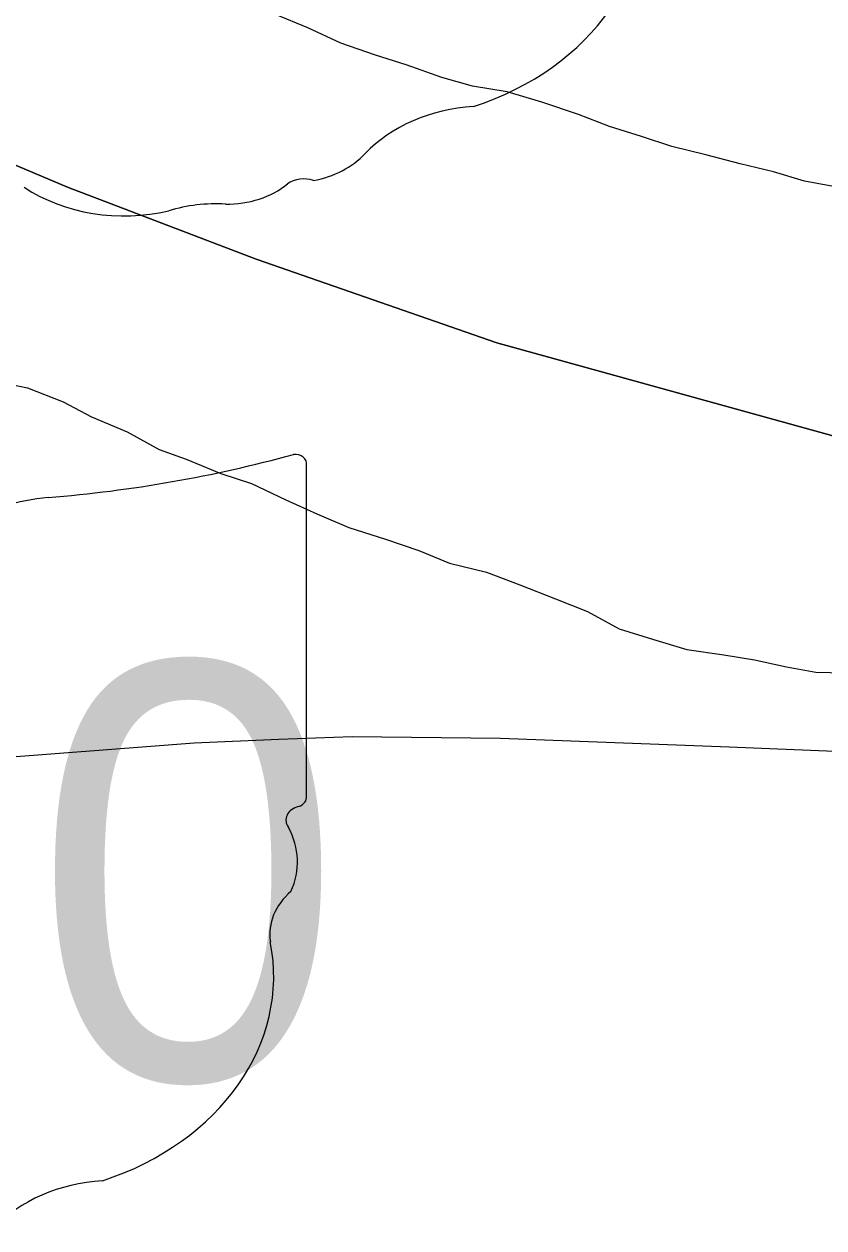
# Model space of a CAD drawing. Extents: x -6.2 to 37.4, y 0.2 to 22.2.
# Drawn here: x 3.7498 to 3.8764, y 17.4622 to 17.6527 of the extents above; entities that cross this region are included whole.
import ezdxf

# ---------------------------------------------------------------- set-up
doc = ezdxf.new("R2010")
doc.units = 0
for name, color, linetype in [('GM_X_Major_River', 7, 'Continuous'), ('GM_X_State_Route', 7, 'Continuous'), ('GM_X_State_Shield', 7, 'Continuous'), ('GM_X_Township', 7, 'Continuous')]:
    doc.layers.add(name, color=color, linetype=linetype)

msp = doc.modelspace()

# ---------------------------------------------------------------- linework, layer by layer
at = {"layer": 'GM_X_Major_River'}
for points in [[(3.87993, 17.62662), (3.87335, 17.62781), (3.86844, 17.62931), (3.86317, 17.63056), (3.85771, 17.632), (3.85236, 17.63329), (3.84755, 17.63486), (3.84247, 17.63648), (3.83757, 17.63835), (3.83176, 17.6403), (3.82631, 17.64192), (3.8208, 17.64285), (3.81595, 17.64422), (3.81031, 17.64623), (3.80545, 17.64777), (3.79997, 17.64966), (3.79472, 17.65205), (3.7896, 17.65417)], [(3.74549, 17.59613), (3.75038, 17.59509), (3.75602, 17.59289), (3.76048, 17.59049), (3.76614, 17.58813), (3.77119, 17.58537), (3.77549, 17.5838), (3.78095, 17.58157), (3.78584, 17.57995), (3.79127, 17.57738), (3.79615, 17.57519), (3.80121, 17.57301), (3.80704, 17.57118), (3.8123, 17.56937), (3.81718, 17.56737), (3.82302, 17.56593), (3.82828, 17.56392), (3.83391, 17.56172), (3.83898, 17.55972), (3.84403, 17.55697), (3.84929, 17.55534), (3.85475, 17.55372), (3.8606, 17.55284), (3.86544, 17.55208), (3.87051, 17.55096), (3.87516, 17.55012), (3.87967, 17.54998)]]:
    msp.add_lwpolyline(points, dxfattribs=at)
at = {"layer": 'GM_X_State_Route'}
msp.add_lwpolyline([(3.41786, 17.49784), (3.42483, 17.49983), (3.43145, 17.50117), (3.43807, 17.50221), (3.45058, 17.50365), (3.52255, 17.51379), (3.58625, 17.52154), (3.60342, 17.52351), (3.65864, 17.52868), (3.70269, 17.53261), (3.74168, 17.53623), (3.77673, 17.53892), (3.79017, 17.53953), (3.80176, 17.53995), (3.82523, 17.53964), (3.86142, 17.5383), (3.891, 17.53706), (3.90496, 17.53571), (3.93112, 17.53106), (3.93212, 17.53086)], dxfattribs=at)
at = {"layer": 'GM_X_State_Shield'}
for p, q in [((3.79453, 17.53054), (3.79453, 17.58288)), ((3.79452, 17.53055), (3.79453, 17.53054))]:
    msp.add_line(p, q, dxfattribs=at)
for centre, major_axis, start_param, end_param in [((3.80437, 17.67197), (0.04371, 0), 5.101752, 6.440018), ((3.8228, 17.62053), (0.02394, 0), 1.647645, 2.488434), ((3.79247, 17.63892), (0.01412, 0), 4.937069, 5.64225), ((3.782, 17.63486), (0.01335, 0), 4.691044, 5.507374), ((3.79407, 17.62516), (0.00376, 0), 1.147584, 2.315152), ((3.76569, 17.64235), (0.02506, 0), 4.026481, 4.996735), ((3.78017, 17.60775), (0.02059, 0), 1.495662, 1.94098), ((3.73583, 17.71682), (0.17476, 0), 4.814394, 5.042369), ((3.79271, 17.5831), (0.00183, 0), 6.141152, 7.989035), ((3.75812, 17.54984), (0.03516, 0), 1.699011, 2.107814), ((3.79258, 17.53033), (0.00196, 0), 5.05454, 6.418171), ((3.79411, 17.52669), (0.00284, 0), 1.883978, 3.671073), ((3.77605, 17.52008), (0.01704, 0), 5.934695, 6.695948), ((3.80111, 17.50863), (0.0124, 0), 2.387724, 3.262537), ((3.74562, 17.50197), (0.04371, 0), 5.101752, 6.440018), ((3.76405, 17.45053), (0.02394, 0), 1.647645, 2.488434)]:
    msp.add_ellipse(centre, major_axis=major_axis, ratio=0.8, start_param=start_param, end_param=end_param, dxfattribs=at)
at = {"layer": 'GM_X_Township'}
for points in [[(3.67931, 17.65959), (3.7567, 17.62686), (3.78655, 17.61544), (3.82463, 17.60221), (3.89959, 17.58149), (3.94768, 17.57331), (3.97807, 17.56966), (3.99262, 17.56879), (4.03243, 17.56827), (4.06681, 17.56985), (4.08492, 17.57204), (4.10221, 17.57558), (4.12025, 17.581), (4.18835, 17.60674)], [(4.18835, 17.60674), (4.12025, 17.581), (4.10221, 17.57558), (4.08492, 17.57204), (4.06681, 17.56985), (4.03243, 17.56827), (3.99262, 17.56879), (3.97807, 17.56966), (3.94768, 17.57331), (3.89959, 17.58149), (3.82463, 17.60221), (3.78655, 17.61544), (3.7567, 17.62686), (3.67931, 17.65959)]]:
    msp.add_lwpolyline(points, dxfattribs=at)

# ---------------------------------------------------------------- texts
at = {"layer": 'GM_X_State_Shield'}
msp.add_text('110', height=0.065918, dxfattribs=at).set_placement((3.65322, 17.48567))

doc.saveas('drawing.dxf')
